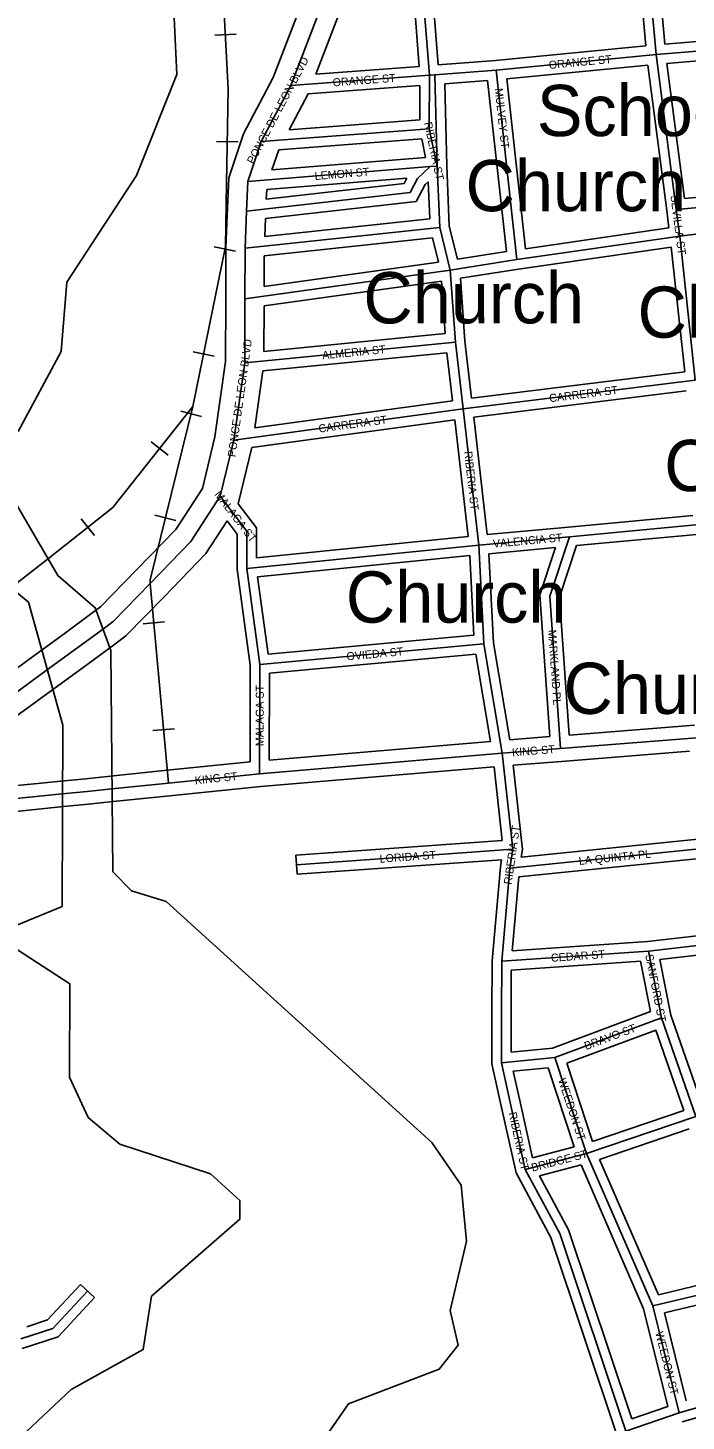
# Model space of a CAD drawing. Extents: x 418523 to 616617, y 1878279 to 2196743.
# Drawn here: x 553806 to 555864, y 2018558 to 2022911 of the extents above; entities that cross this region are included whole.
import ezdxf

# ---------------------------------------------------------------- set-up
doc = ezdxf.new("R2010")
doc.units = 0
for name, color, linetype in [('Level 13', 7, 'Continuous'), ('Level 14', 7, 'Continuous'), ('Level 22', 7, 'Continuous'), ('Level 23', 7, 'Continuous'), ('Level 31', 7, 'Continuous'), ('Level 32', 7, 'Continuous'), ('Level 34', 7, 'Continuous'), ('Level 37', 7, 'Continuous'), ('Level 5', 7, 'Continuous'), ('Level 57', 7, 'Continuous')]:
    doc.layers.add(name, color=color, linetype=linetype)

msp = doc.modelspace()

# ---------------------------------------------------------------- linework, layer by layer
at = {"layer": 'Level 13'}
for p, q in [((554535.505, 2022556.436), (554627.886, 2022731.102)), ((554493.646, 2022431.453), (554535.505, 2022556.436)), ((554489.588, 2022339.095), (554493.646, 2022431.453)), ((554484.829, 2022223.099), (554489.588, 2022339.095)), ((554484.39, 2022064.544), (554484.829, 2022223.099)), ((554483.835, 2021864.532), (554484.39, 2022064.544)), ((554449.89, 2021622.791), (554483.835, 2021864.532)), ((554407.575, 2021447.987), (554449.89, 2021622.791)), ((553954.669, 2020969.944), (554041.994, 2021034.068)), ((553867.345, 2020906.547), (553954.669, 2020969.944))]:
    msp.add_line(p, q, dxfattribs=at)
for points in [[(554627.886, 2022731.102), (554896.634, 2023430.77), (554855.314, 2023614.17)], [(554188.795, 2021175.85), (554315.599, 2021306.415), (554407.575, 2021447.987)], [(554041.994, 2021034.068), (554073.113, 2021056.891), (554188.795, 2021175.85)], [(553412.855, 2020433.606), (553663.797, 2020758.016), (553867.345, 2020906.547)]]:
    msp.add_lwpolyline(points, dxfattribs=at)
at = {"layer": 'Level 14'}
for p, q in [((554480.17, 2022580.147), (554573.165, 2022755.974)), ((554622.81, 2022593.169), (554681.981, 2022705.042)), ((554434.074, 2022442.511), (554480.17, 2022580.147)), ((554569.06, 2022467.688), (554590.099, 2022530.504)), ((554427.997, 2022301.572), (554434.074, 2022442.512)), ((554551.281, 2022376.267), (554552.595, 2022406.148)), ((554546.389, 2022259.83), (554548.676, 2022315.588)), ((554424.832, 2022224.412), (554427.997, 2022301.572)), ((554424.389, 2022064.71), (554424.832, 2022224.412)), ((554544.5, 2022103.251), (554544.765, 2022199.316)), ((554423.845, 2021868.806), (554424.389, 2022064.71)), ((554543.937, 2021900.582), (554544.331, 2022042.641)), ((554390.881, 2021634.048), (554423.845, 2021868.806)), ((554516.001, 2021662.106), (554540.981, 2021840.001)), ((554351.671, 2021472.074), (554390.881, 2021634.048)), ((554463.546, 2021424.177), (554506.157, 2021600.201)), ((553919.155, 2021018.306), (554006.48, 2021082.431)), ((553832.095, 2020955.102), (553919.155, 2021018.306)), ((553990.183, 2020921.581), (554077.508, 2020985.705)), ((553902.595, 2020857.991), (553989.92, 2020921.388))]:
    msp.add_line(p, q, dxfattribs=at)
for points in [[(554573.165, 2022755.973), (554834.104, 2023435.316), (554796.296, 2023603.131)], [(554705.948, 2022766.992), (554959.164, 2023426.223), (554923.622, 2023583.979)], [(554145.752, 2021217.653), (554268.475, 2021344.016), (554351.671, 2021472.074)], [(554231.837, 2021134.047), (554362.723, 2021268.813), (554428.911, 2021370.691)], [(554006.509, 2021082.452), (554033.589, 2021102.313), (554145.779, 2021217.681)], [(554077.479, 2020985.684), (554112.638, 2021011.471), (554231.81, 2021134.019)], [(553363.613, 2020468.011), (553621.549, 2020801.465), (553831.976, 2020955.016)], [(553545.914, 2020507.553), (553706.045, 2020714.567), (553902.713, 2020858.078)]]:
    msp.add_lwpolyline(points, dxfattribs=at)
at = {"layer": 'Level 22'}
for p, q in [((555470.801, 2020659.533), (555897.759, 2020693.635)), ((555289.178, 2020645.124), (555470.801, 2020659.533)), ((554530.34, 2020580.676), (555289.178, 2020645.124)), ((554245.685, 2020552.011), (554530.34, 2020580.676)), ((553913.161, 2020518.028), (553991.14, 2020525.81)), ((553991.14, 2020525.81), (554068.804, 2020533.958)), ((554068.804, 2020533.958), (554245.685, 2020552.011)), ((553696.023, 2020496.088), (553913.161, 2020518.028))]:
    msp.add_line(p, q, dxfattribs=at)
at = {"layer": 'Level 23'}
for p, q in [((555312.557, 2020687.105), (555438.085, 2020697.063)), ((555497.899, 2020701.825), (555890.076, 2020733.148)), ((554560.46, 2020623.377), (555252.548, 2020682.157)), ((555473.987, 2020619.659), (555874.385, 2020651.639)), ((554241.677, 2020591.811), (554500.445, 2020617.867)), ((555323.4, 2020607.712), (555473.965, 2020619.657)), ((553909.19, 2020557.831), (553987.169, 2020565.612)), ((553986.967, 2020565.592), (554064.63, 2020573.741)), ((554064.742, 2020573.751), (554241.623, 2020591.805)), ((554534.349, 2020540.876), (555263.58, 2020602.805)), ((553692.002, 2020535.886), (553909.14, 2020557.826)), ((554249.693, 2020512.211), (554534.349, 2020540.876)), ((553730.234, 2020459.34), (553917.183, 2020478.23)), ((553917.134, 2020478.225), (553995.113, 2020486.006)), ((553995.315, 2020486.026), (554072.978, 2020494.175)), ((554072.866, 2020494.164), (554249.747, 2020512.217))]:
    msp.add_line(p, q, dxfattribs=at)
at = {"layer": 'Level 31'}
for p, q in [((555061.469, 2022763.357), (555013.105, 2023380.262)), ((555770.193, 2022827.953), (556453.859, 2022884.632)), ((555270.021, 2022779.509), (555770.193, 2022827.953)), ((555832.879, 2022344.475), (555770.193, 2022827.953)), ((554627.886, 2022731.102), (555061.469, 2022763.357)), ((555061.009, 2022596.437), (555061.469, 2022763.357)), ((555061.469, 2022763.357), (555078.585, 2022764.765)), ((555078.585, 2022764.765), (555270.021, 2022779.509)), ((555078.585, 2022764.765), (555085.72, 2022479.633)), ((555334.936, 2022187.288), (555270.021, 2022779.509)), ((554535.505, 2022556.436), (555061.009, 2022596.437)), ((555085.72, 2022479.633), (555061.009, 2022596.437)), ((554493.646, 2022431.453), (555064.166, 2022477.875)), ((555064.166, 2022477.875), (555085.72, 2022479.633)), ((555093.43, 2022287.962), (555085.72, 2022479.633)), ((555832.879, 2022344.475), (556430.348, 2022396.662)), ((555843.74, 2022260.803), (555832.879, 2022344.475)), ((555843.74, 2022260.803), (556427.327, 2022334.484)), ((554484.829, 2022223.099), (555093.43, 2022287.962)), ((555126.335, 2022154.407), (555093.43, 2022287.962)), ((555334.936, 2022187.288), (555843.74, 2022260.803)), ((555846.83, 2022232.429), (555843.74, 2022260.803)), ((555892.576, 2021810.819), (555846.83, 2022232.429)), ((555126.335, 2022154.407), (555334.936, 2022187.288)), ((554484.39, 2022064.544), (555126.335, 2022154.407)), ((555142.509, 2021929.256), (555126.335, 2022154.407)), ((554483.835, 2021864.532), (555142.509, 2021929.256)), ((555166.968, 2021720.81), (555142.509, 2021929.256)), ((555166.968, 2021720.81), (555892.576, 2021810.819)), ((554449.89, 2021622.791), (555166.968, 2021720.81)), ((555215.865, 2021295.554), (555166.968, 2021720.81)), ((555498.923, 2021321.685), (555916.379, 2021360.54)), ((555215.865, 2021295.554), (555498.923, 2021321.685)), ((554490.292, 2021222.65), (555215.865, 2021295.554)), ((555231.811, 2020987.125), (555215.865, 2021295.554)), ((554531.29, 2020922.515), (554490.292, 2021222.65)), ((554531.29, 2020922.515), (555231.811, 2020987.125)), ((555289.178, 2020645.124), (555231.811, 2020987.125)), ((554530.34, 2020580.676), (554531.29, 2020922.515)), ((555321.627, 2020345.013), (555289.178, 2020645.124)), ((554646.174, 2020296.697), (555321.627, 2020345.013)), ((555313.226, 2020286.487), (555955.132, 2020351.636)), ((555313.226, 2020286.487), (555321.627, 2020345.013)), ((555287.388, 2019994.901), (555313.226, 2020286.487)), ((555746.038, 2020027.096), (556029.441, 2020059.776)), ((555287.388, 2019994.901), (555746.038, 2020027.096)), ((555786.982, 2019818.606), (555746.038, 2020027.096)), ((555286.946, 2019834.165), (555287.388, 2019994.901)), ((555286.516, 2019678.154), (555286.946, 2019834.165)), ((555453.255, 2019694.423), (555786.982, 2019818.606)), ((555894.52, 2019509.926), (555786.982, 2019818.606)), ((555286.516, 2019678.154), (555453.255, 2019694.423)), ((555552.573, 2019394.129), (555453.255, 2019694.423)), ((555316.254, 2019544.245), (555286.516, 2019678.154)), ((555360.705, 2019344.472), (555316.254, 2019544.245)), ((555552.573, 2019394.129), (555894.52, 2019509.926)), ((555360.705, 2019344.472), (555552.573, 2019394.129)), ((555759.479, 2018918.255), (555552.573, 2019394.129)), ((555759.479, 2018918.255), (556035.06, 2018984.413)), ((555842.231, 2018584.55), (555759.479, 2018918.255)), ((555842.231, 2018584.55), (556134.02, 2018667.03)), ((555675.057, 2018526.823), (555842.231, 2018584.55))]:
    msp.add_line(p, q, dxfattribs=at)
for points in [[(555770.193, 2022827.953), (555753.901, 2023011.647), (555804.173, 2023086.424)], [(554489.588, 2022339.095), (555000.883, 2022396.953), (555024.453, 2022440.527), (555064.166, 2022477.875)], [(554490.292, 2021222.65), (554490.615, 2021339.385), (554407.575, 2021447.987)], [(555498.923, 2021321.685), (555437.252, 2021136.023), (555470.801, 2020659.533)], [(555675.057, 2018526.823), (555468.538, 2019144.161), (555360.705, 2019344.472)], [(553783.545, 2018815.362), (553883.782, 2018848.175), (553992.492, 2018964.606)]]:
    msp.add_lwpolyline(points, dxfattribs=at)
at = {"layer": 'Level 32'}
for p, q in [((555029.207, 2022791.039), (554983.103, 2023379.129)), ((555089.03, 2022795.658), (555045.312, 2023353.304)), ((555797.442, 2022860.315), (556414.635, 2022911.482)), ((555267.423, 2022809.398), (555737.68, 2022854.945)), ((555803.985, 2022800.651), (556422.286, 2022851.91)), ((554705.948, 2022766.991), (555029.207, 2022791.04)), ((555089.03, 2022795.658), (555267.423, 2022809.397)), ((555303.155, 2022752.576), (555744.177, 2022795.291)), ((555803.127, 2022340.616), (555744.176, 2022795.291)), ((555858.675, 2022378.849), (555803.985, 2022800.651)), ((555109.29, 2022737.04), (555243.365, 2022747.366)), ((555301.997, 2022212.466), (555243.365, 2022747.366)), ((555361.376, 2022221.419), (555303.154, 2022752.576)), ((554681.981, 2022705.042), (555031.38, 2022731.034)), ((555031.085, 2022624.246), (555031.38, 2022731.033)), ((555109.289, 2022737.039), (555115.711, 2022480.383)), ((554622.811, 2022593.17), (555031.085, 2022624.246)), ((554590.098, 2022530.503), (555037.095, 2022564.529)), ((555049.315, 2022506.766), (555037.095, 2022564.529)), ((554569.06, 2022467.688), (555049.315, 2022506.766)), ((555123.285, 2022292.196), (555115.711, 2022480.383)), ((554552.595, 2022406.15), (554991.046, 2022441.824)), ((555062.326, 2022314.816), (555057.669, 2022430.581)), ((555858.675, 2022378.849), (556401.692, 2022424.365)), ((554546.389, 2022259.83), (555062.325, 2022314.816)), ((555810.183, 2022286.266), (555803.128, 2022340.613)), ((555148.875, 2022188.331), (555123.285, 2022292.196)), ((555361.376, 2022221.42), (555810.183, 2022286.266)), ((554544.765, 2022199.316), (555070.566, 2022255.354)), ((555089.253, 2022179.508), (555070.566, 2022255.354)), ((555339.608, 2022157.652), (555817.28, 2022226.666)), ((555859.564, 2021836.954), (555817.28, 2022226.666)), ((554544.5, 2022103.251), (555089.253, 2022179.509)), ((555148.875, 2022188.331), (555301.997, 2022212.466)), ((555158.234, 2022129.062), (555339.608, 2022157.652)), ((555172.385, 2021932.078), (555158.234, 2022129.062)), ((554544.331, 2022042.641), (555098.711, 2022120.246)), ((555110.492, 2021956.254), (555098.711, 2022120.246)), ((554543.937, 2021900.581), (555110.492, 2021956.254)), ((555193.245, 2021754.3), (555172.385, 2021932.078)), ((554540.981, 2021840.001), (555116.145, 2021896.518)), ((555133.743, 2021746.548), (555116.145, 2021896.519)), ((555193.245, 2021754.3), (555859.564, 2021836.954)), ((554516.001, 2021662.106), (555133.742, 2021746.547)), ((555200.17, 2021694.696), (555864.318, 2021777.082)), ((555242.32, 2021328.123), (555200.17, 2021694.696)), ((554506.157, 2021600.201), (555140.665, 2021686.934)), ((555182.585, 2021322.361), (555140.665, 2021686.934)), ((555242.32, 2021328.123), (555496.165, 2021351.558)), ((555496.143, 2021351.556), (555884.9, 2021387.739)), ((554520.385, 2021255.824), (555182.585, 2021322.361)), ((555521.217, 2021293.628), (555919.16, 2021330.667)), ((554524.225, 2021195.907), (555187.53, 2021262.555)), ((555200.363, 2021014.351), (555187.53, 2021262.554)), ((555247.315, 2021268.329), (555455.987, 2021287.591)), ((555261.684, 2020990.391), (555247.315, 2021268.329)), ((554501.285, 2020920.516), (554460.287, 2021220.651)), ((554557.129, 2020955.025), (554524.225, 2021195.906)), ((554557.129, 2020955.025), (555200.364, 2021014.351)), ((554561.215, 2020895.146), (555206.832, 2020954.692)), ((555252.547, 2020682.157), (555206.832, 2020954.692)), ((555312.557, 2020687.105), (555261.684, 2020990.39)), ((554500.445, 2020617.866), (554501.285, 2020920.516)), ((554560.46, 2020623.377), (554561.215, 2020895.146)), ((555351.86, 2020344.486), (555323.4, 2020607.712)), ((555288.456, 2020372.717), (555263.58, 2020602.804)), ((554644.033, 2020326.621), (555288.456, 2020372.717)), ((555348.375, 2020320.209), (555920.249, 2020378.25)), ((555348.375, 2020320.209), (555351.86, 2020344.486)), ((554644.033, 2020326.621), (554648.315, 2020266.773)), ((554648.315, 2020266.773), (555286.643, 2020312.432)), ((555283.415, 2020289.944), (555286.643, 2020312.432)), ((555340.922, 2020259.141), (555936.987, 2020319.638)), ((555257.391, 2019996.269), (555283.415, 2020289.944)), ((555320.377, 2020027.291), (555340.922, 2020259.141)), ((555743.269, 2020056.976), (555998.011, 2020086.351)), ((555320.377, 2020027.291), (555743.269, 2020056.976)), ((555256.946, 2019834.246), (555257.392, 2019996.269)), ((555781.735, 2020001.011), (556008.968, 2020027.214)), ((555816.013, 2019826.469), (555781.735, 2020001.011)), ((555316.946, 2019834.081), (555317.313, 2019966.927)), ((555317.313, 2019966.927), (555721.707, 2019995.312)), ((555752.633, 2019837.833), (555721.706, 2019995.312)), ((555256.507, 2019674.903), (555256.946, 2019834.246)), ((555316.609, 2019711.233), (555316.946, 2019834.081)), ((555446.454, 2019723.902), (555752.633, 2019837.833)), ((555913.595, 2019546.361), (555816.013, 2019826.468)), ((555490.819, 2019676.389), (555768.731, 2019779.802)), ((555856.233, 2019528.633), (555768.731, 2019779.802)), ((555316.609, 2019711.232), (555446.454, 2019723.901)), ((555286.966, 2019537.741), (555256.507, 2019674.904)), ((555323.149, 2019651.585), (555432.302, 2019662.235)), ((555345.541, 2019550.748), (555323.15, 2019651.584)), ((555514.025, 2019415.141), (555432.302, 2019662.235)), ((555571.57, 2019432.236), (555490.819, 2019676.389)), ((555332.324, 2019333.906), (555286.97, 2019537.729)), ((555383.247, 2019381.295), (555345.538, 2019550.761)), ((555571.57, 2019432.236), (555856.233, 2019528.633)), ((555593.094, 2019376.176), (555873.811, 2019471.237)), ((555383.247, 2019381.295), (555514.025, 2019415.141)), ((555405.254, 2019325.011), (555535.28, 2019358.664)), ((555730.966, 2018908.596), (555535.28, 2019358.664)), ((555776.955, 2018953.301), (555593.094, 2019376.176)), ((555776.955, 2018953.302), (555998.125, 2019006.398)), ((553970.564, 2018985.081), (554014.42, 2018944.132)), ((555806.51, 2018603.953), (555730.966, 2018908.596)), ((555795.874, 2018896.138), (556014.774, 2018948.689)), ((555863.892, 2018621.848), (555795.874, 2018896.138)), ((555693.9, 2018565.068), (555806.51, 2018603.953)), ((555851.215, 2018555.913), (556141.713, 2018638.027))]:
    msp.add_line(p, q, dxfattribs=at)
for points in [[(555737.681, 2022854.945), (555723.08, 2023019.574), (555786.929, 2023114.544)], [(555797.442, 2022860.316), (555784.723, 2023003.721), (555821.419, 2023058.303)], [(554551.281, 2022376.267), (554981.947, 2022425.002), (554991.046, 2022441.824)], [(554548.676, 2022315.588), (555019.819, 2022368.903), (555048.535, 2022421.992), (555057.669, 2022430.581)], [(554520.385, 2021255.824), (554520.645, 2021349.504), (554463.546, 2021424.177)], [(554460.287, 2021220.651), (554460.587, 2021329.266), (554428.911, 2021370.691)], [(555455.987, 2021287.591), (555406.908, 2021139.842), (555438.085, 2020697.064)], [(555521.217, 2021293.628), (555467.596, 2021132.204), (555497.9, 2020701.825)], [(555648.425, 2018511.87), (555440.903, 2019132.206), (555332.323, 2019333.906)], [(555693.899, 2018565.068), (555496.174, 2019156.118), (555405.255, 2019325.011)], [(553803.207, 2018853.365), (553867.118, 2018874.287), (553970.564, 2018985.081)], [(553787.701, 2018785.155), (553900.446, 2018822.063), (554014.42, 2018944.132)]]:
    msp.add_lwpolyline(points, dxfattribs=at)
at = {"layer": 'Level 37'}
for p, q in [((554457.31, 2022891.937), (554390.062, 2022888.385)), ((554463.208, 2022554.929), (554395.877, 2022556.201)), ((554454.792, 2022214.241), (554388.787, 2022227.599)), ((554388.372, 2021886.034), (554322.368, 2021899.391)), ((554349.159, 2021697.587), (554283.795, 2021713.797)), ((554191.753, 2021618.333), (554244.522, 2021576.493)), ((553972.979, 2021377.847), (554014.614, 2021324.916)), ((554268.556, 2021372.571), (554203.193, 2021388.781)), ((554233.6, 2021055.286), (554166.535, 2021049.171)), ((554264.011, 2020721.808), (554196.946, 2020715.693))]:
    msp.add_line(p, q, dxfattribs=at)
for points in [[(554322.16, 2021728.608), (554423.369, 2022228.726), (554427.084, 2022425.456), (554432.656, 2022720.371), (554334.217, 2024583.688), (554321.882, 2024819.739), (554216.508, 2026805.632), (554059.43, 2027514.85), (553868.614, 2027940.141), (553123.808, 2029430.709), (553038.745, 2029601.143), (552990.705, 2029755.109), (552947.69, 2029893.059), (552889.55, 2030059.781), (552839.893, 2030201.751), (552798.615, 2030393.518), (552750.517, 2031086.798), (552717.642, 2031560.744)], [(554322.16, 2021728.608), (554071.57, 2021412.557), (553871.17, 2021254.925), (553810.191, 2021206.729), (553757.153, 2021165.056), (553595.498, 2021038.227), (553437.204, 2020980.122), (552923.962, 2020914.291), (552630.726, 2020876.935), (552411.354, 2020849.191), (552197.081, 2020831.98), (551823.689, 2020801.769), (551302.587, 2020759.621)], [(554245.685, 2020552.011), (554188.795, 2021175.85), (554187.875, 2021187.126), (554322.16, 2021728.608)]]:
    msp.add_lwpolyline(points, dxfattribs=at)
at = {"layer": 'Level 5'}
for points in [[(553776.092, 2021650.593), (553910.281, 2021900.261), (553927.648, 2022116.936), (554145.467, 2022449.706), (554271.525, 2022766.066), (554255.928, 2023099.583), (554231.017, 2023124.653), (554198.452, 2023366.538), (553891.905, 2023959.408), (553843.584, 2024484.76)], [(554716.18, 2018479.701), (554808.31, 2018612.796), (555092.105, 2018720.251), (555150.715, 2018795.084), (555126.033, 2018903.556), (555176.77, 2019120.131), (555160.657, 2019295.226), (555069.382, 2019428.907), (554238.19, 2020181.895), (554129.916, 2020215.595), (554071.754, 2020274.116), (554065.641, 2020966.061), (554016.048, 2021099.614), (553899.664, 2021200.035), (553758.725, 2021442.248)], [(553771.09, 2020108.368), (553913.012, 2020166.261), (553914.832, 2020733.134), (553807.703, 2021116.971), (553716.23, 2021192.292)], [(553640.467, 2018374.836), (553941.49, 2018657.286), (554166.962, 2018781.612), (554192.53, 2018948.246), (554468.372, 2019189.115), (554468.571, 2019247.466), (554377.138, 2019331.127), (554094.03, 2019423.746), (553994.245, 2019507.436), (553936.282, 2019632.679), (553937.237, 2019924.446), (553770.861, 2020033.346)]]:
    msp.add_lwpolyline(points, dxfattribs=at)

# ---------------------------------------------------------------- texts
at = {"layer": 'Level 34'}
for s, height, rotation, p in [('ORANGE ST', 25, 5.531508, (555435.726, 2022783.002)), ('PONCE DE LEON BLVD', 25, 62.124692, (554511.236, 2022483.823)), ('ORANGE ST', 25, 4.253833, (554759.856, 2022728.386)), ('MULVEY ST', 25, 276.254369, (555265.399, 2022721.866)), ('RIBERIA ST', 25, 281.944553, (555044.316, 2022614.95)), ('LEMON ST', 25, 4.651017, (554703.637, 2022436)), ('SEVILLA ST', 25, 277.395447, (555814.724, 2022387.236)), ('PONCE DE LEON BLVD', 25, 82.00595, (554454.995, 2021569.287)), ('ALMERIA ST', 25, 5.611425, (554727.41, 2021875.909)), ('CARRERA ST', 25, 7.070533, (555437.54, 2021741.78)), ('CARRERA ST', 25, 7.782964, (554716.504, 2021646.621)), ('RIBERIA ST', 25, 276.558192, (555169.716, 2021587.483)), ('MALAGA ST', 25, 307.401986, (554387.799, 2021453.273)), ('VALENCIA ST', 24.99916, 5.273633, (555261.169, 2021287.186)), ('MARKLAND PL', 24.99916, 274.026464, (555432.3, 2021029.976)), ('OVIEDA ST', 25, 5.268842, (554803.192, 2020935.041)), ('MALAGA ST', 25, 89.840053, (554543.079, 2020666.994)), ('KING ST', 25, 4.535517, (555320.695, 2020635.086)), ('KING ST', 25, 5.749489, (554329.096, 2020547.849)), ('RIBERIA ST', 25, 81.830875, (555318.252, 2020233.54)), ('LORIDA ST', 25, 4.090811, (554906.566, 2020302.793)), ('LA QUINTA PL', 25, 5.794589, (555529.685, 2020295.894)), ('CEDAR ST', 24.9992, 4.01455, (555442.189, 2019993.239)), ('SANFORD ST', 24.9992, 281.109381, (555735.765, 2020014.543)), ('BRAVO ST', 25, 20.409833, (555550.975, 2019717.449)), ('WEEDON ST', 25, 288.299983, (555463.157, 2019624.679)), ('RIBERIA ST', 25, 282.543558, (555308.63, 2019520.965)), ('BRIDGE ST', 25, 14.50955, (555383.389, 2019337.433)), ('WEEDON ST', 25, 283.926253, (555767.346, 2018834.602))]:
    msp.add_text(s, height=height, rotation=rotation, dxfattribs=at).set_placement(p)
at = {"layer": 'Level 57'}
for s, p in [('School', (555397.157, 2022573.325)), ('Church', (555174.058, 2022338.651)), ('Church', (554854.78, 2021988.177)), ('Church', (555711.794, 2021943.278)), ('Church', (555795.292, 2021464.152)), ('Church', (554799.923, 2021053.141)), ('Church', (555480.435, 2020767.936))]:
    msp.add_text(s, height=160, dxfattribs=at).set_placement(p)

doc.saveas('drawing.dxf')
